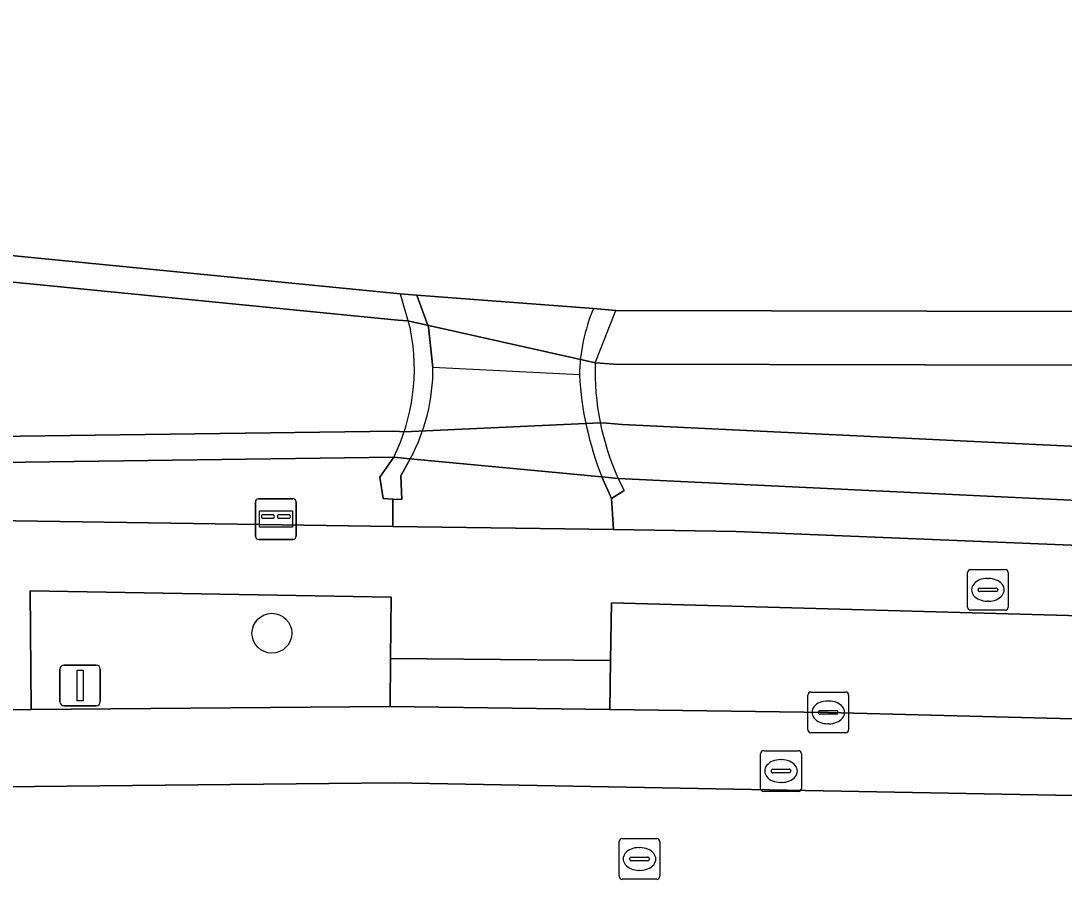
# Model space of a CAD drawing. Extents: x 161772 to 163126, y 383092 to 383917.
# Drawn here: x 162088.97 to 162114.6, y 383621.73 to 383643.14 of the extents above; entities that cross this region are included whole.
import ezdxf

# ---------------------------------------------------------------- set-up
doc = ezdxf.new("R2010")
doc.units = 0
for name, color, linetype in [('IMGEO_Boom', 7, 'Continuous'), ('IMGEO_Brandkraan', 7, 'Continuous'), ('IMGEO_Brievenbus', 7, 'Continuous'), ('IMGEO_Dek', 7, 'Continuous'), ('IMGEO_Erf', 7, 'Continuous'), ('IMGEO_Groenvoorziening', 7, 'Continuous'), ('IMGEO_Hek', 7, 'Continuous'), ('IMGEO_Kolk', 7, 'Continuous'), ('IMGEO_Lichtmast', 7, 'Continuous'), ('IMGEO_Muur', 7, 'Continuous'), ('IMGEO_Oever', 7, 'Continuous'), ('IMGEO_Rijbaan_lokaal_gesloten', 7, 'Continuous'), ('IMGEO_Rioolput', 7, 'Continuous'), ('IMGEO_Voetpad_open', 7, 'Continuous'), ('IMGEO_Waterloop', 7, 'Continuous')]:
    doc.layers.add(name, color=color, linetype=linetype)

msp = doc.modelspace()

# ---------------------------------------------------------------- linework, layer by layer
at = {"layer": 'IMGEO_Boom'}
msp.add_circle((162095.134, 383628.09), 0.489, dxfattribs=at)
at = {"layer": 'IMGEO_Brandkraan'}
for p, q in [((162112.224, 383628.73), (162112.224, 383629.582)), ((162112.299, 383629.656), (162113.151, 383629.656)), ((162113.225, 383629.582), (162113.225, 383628.73)), ((162112.526, 383629.199), (162112.924, 383629.199)), ((162112.712, 383629.436), (162112.737, 383629.436)), ((162112.483, 383629.15), (162112.483, 383629.162)), ((162112.921, 383629.113), (162112.523, 383629.113)), ((162112.967, 383629.162), (162112.967, 383629.15)), ((162112.735, 383628.876), (162112.71, 383628.876)), ((162113.151, 383628.656), (162112.299, 383628.656))]:
    msp.add_line(p, q, dxfattribs=at)
for points in [[(162112.224, 383628.73), (162112.224, 383629.582)], [(162112.299, 383629.656), (162113.151, 383629.656)], [(162113.225, 383629.582), (162113.225, 383628.73)], [(162113.151, 383628.656), (162112.299, 383628.656)]]:
    msp.add_lwpolyline(points, dxfattribs=at)
for centre, radius, start, end in [((162112.301, 383629.58), 0.0765, 91.552, 178.448), ((162112.301, 383629.58), 0.0765, 91.552, 178.448), ((162113.149, 383629.58), 0.0765, 1.552, 88.448), ((162113.149, 383629.58), 0.0765, 1.552, 88.448), ((162112.523, 383629.159), 0.0403, 85.8775, 175.7526), ((162112.928, 383629.161), 0.0386, 1.7309, 96.639), ((162112.52, 383629.149), 0.0366, 178.938, 274.7102), ((162112.924, 383629.156), 0.043, 264.8664, 352.4533), ((162112.301, 383628.732), 0.0765, 181.552, 268.448), ((162112.301, 383628.732), 0.0765, 181.552, 268.448), ((162113.149, 383628.732), 0.0765, 271.552, 358.448), ((162113.149, 383628.732), 0.0765, 271.552, 358.448)]:
    msp.add_arc(centre, radius, start, end, dxfattribs=at)
for centre, major_axis, ratio, start_param, end_param in [((162112.711, 383629.156), (-0.387, 0.002), 0.722429, 4.712389, 7.853982), ((162112.736, 383629.156), (-0.39, 0.002), 0.717154, 1.570796, 4.712389)]:
    msp.add_ellipse(centre, major_axis=major_axis, ratio=ratio, start_param=start_param, end_param=end_param, dxfattribs=at)
at = {"layer": 'IMGEO_Brievenbus'}
for p, q in [((162094.73, 383630.469), (162094.73, 383631.31)), ((162094.73, 383631.31), (162094.73, 383630.469)), ((162094.805, 383631.394), (162095.646, 383631.394)), ((162095.646, 383631.394), (162094.805, 383631.394)), ((162095.73, 383631.319), (162095.73, 383630.478)), ((162095.73, 383630.478), (162095.73, 383631.319)), ((162095.174, 383631.001), (162094.897, 383631.001)), ((162095.566, 383631.001), (162095.289, 383631.001)), ((162094.897, 383630.917), (162095.174, 383630.917)), ((162095.289, 383630.917), (162095.566, 383630.917)), ((162095.655, 383630.394), (162094.814, 383630.394)), ((162094.814, 383630.394), (162095.655, 383630.394))]:
    msp.add_line(p, q, dxfattribs=at)
msp.add_lwpolyline([(162094.831, 383631.101), (162095.638, 383631.101), (162095.638, 383630.696), (162094.831, 383630.696), (162094.831, 383631.101)], dxfattribs=at)
for centre, radius, start, end in [((162094.808, 383631.316), 0.0779, 92.4484, 184.2845), ((162094.808, 383631.316), 0.0779, 92.4484, 184.2845), ((162095.652, 383631.316), 0.0779, 2.4484, 94.2845), ((162095.652, 383631.316), 0.0779, 2.4484, 94.2845), ((162094.927, 383630.959), 0.0519, 125.8089, 234.1911), ((162095.143, 383630.959), 0.0519, 305.8089, 54.1911), ((162095.32, 383630.959), 0.0519, 125.8089, 234.1911), ((162095.536, 383630.959), 0.0519, 305.8089, 54.1911), ((162094.808, 383630.472), 0.0779, 182.4484, 274.2845), ((162094.808, 383630.472), 0.0779, 182.4484, 274.2845), ((162095.652, 383630.472), 0.0779, 272.4484, 4.2845), ((162095.652, 383630.472), 0.0779, 272.4484, 4.2845)]:
    msp.add_arc(centre, radius, start, end, dxfattribs=at)
at = {"layer": 'IMGEO_Dek'}
for points in [[(162103.584, 383636.026), (162103.033, 383636.068), (162098.697, 383636.397), (162098.282, 383636.429), (162098.54, 383635.548)], [(162103.08, 383634.733), (162103.584, 383636.026)], [(162098.127, 383632.415), (162098.535, 383632.377), (162103.242, 383631.932), (162103.644, 383631.895)]]:
    msp.add_lwpolyline(points, dxfattribs=at)
for centre, radius, start, end in [((162093.717, 383634.59), 4.917, 333.7458, 11.2351), ((162109.38, 383634.51), 6.304, 177.9718, 204.5082)]:
    msp.add_arc(centre, radius, start, end, dxfattribs=at)
at = {"layer": 'IMGEO_Erf'}
msp.add_lwpolyline([(162080.448, 383713.029), (162085.976, 383637.643), (162098.282, 383636.429), (162098.697, 383636.397), (162103.033, 383636.068), (162103.584, 383636.026), (162130.34, 383635.966), (162184.511, 383631.429), (162184.936, 383665.798)], dxfattribs=at)
at = {"layer": 'IMGEO_Groenvoorziening'}
for points in [[(162097.864, 383631.399), (162097.784, 383631.929), (162098.127, 383632.415), (162056.449, 383631.854), (162038.903, 383631.269), (162038.923, 383630.78), (162038.713, 383630.771), (162038.758, 383629.743), (162051.074, 383630.279), (162066.427, 383630.832), (162080.095, 383630.985), (162098.102, 383630.717), (162098.102, 383631.387)], [(162125.881, 383630.826), (162103.644, 383631.895), (162103.788, 383631.598), (162103.476, 383631.401), (162103.526, 383630.636), (162106.542, 383630.591), (162145.302, 383629.008), (162188.464, 383625.825), (162188.5, 383626.178), (162188.45, 383626.533), (162162.792, 383628.612)], [(162089.22, 383626.212), (162098.038, 383626.291), (162098.049, 383627.471), (162098.064, 383628.973), (162089.192, 383629.134)]]:
    msp.add_lwpolyline(points, close=True, dxfattribs=at)
msp.add_lwpolyline([(162121.658, 383628.484), (162120.908, 383628.353), (162103.479, 383628.84), (162103.454, 383627.42), (162103.433, 383626.217), (162108.804, 383626.144), (162130.951, 383625.565), (162150.936, 383624.516), (162155.538, 383624.799), (162160.706, 383624.621)], dxfattribs=at)
at = {"layer": 'IMGEO_Hek'}
msp.add_lwpolyline([(162102.688, 383634.438), (162099.092, 383634.623)], dxfattribs=at)
at = {"layer": 'IMGEO_Kolk'}
for p, q in [((162108.378, 383626.644), (162109.23, 383626.644)), ((162108.303, 383625.718), (162108.303, 383626.57)), ((162108.791, 383626.424), (162108.816, 383626.424)), ((162109.304, 383626.57), (162109.304, 383625.718)), ((162108.562, 383626.138), (162108.562, 383626.15)), ((162108.605, 383626.187), (162109.003, 383626.187)), ((162109.046, 383626.15), (162109.046, 383626.138)), ((162109, 383626.101), (162108.602, 383626.101)), ((162108.814, 383625.864), (162108.789, 383625.864)), ((162109.23, 383625.644), (162108.378, 383625.644))]:
    msp.add_line(p, q, dxfattribs=at)
for points in [[(162108.378, 383626.644), (162109.23, 383626.644)], [(162108.303, 383625.718), (162108.303, 383626.57)], [(162109.304, 383626.57), (162109.304, 383625.718)], [(162109.23, 383625.644), (162108.378, 383625.644)]]:
    msp.add_lwpolyline(points, dxfattribs=at)
for centre, radius, start, end in [((162108.38, 383626.568), 0.0765, 91.552, 178.448), ((162108.38, 383626.568), 0.0765, 91.552, 178.448), ((162109.228, 383626.568), 0.0765, 1.552, 88.448), ((162109.228, 383626.568), 0.0765, 1.552, 88.448), ((162108.602, 383626.147), 0.0403, 85.8775, 175.7526), ((162108.599, 383626.137), 0.0366, 178.938, 274.7102), ((162109.003, 383626.144), 0.043, 264.8664, 352.4533), ((162109.007, 383626.149), 0.0386, 1.7309, 96.639), ((162108.38, 383625.72), 0.0765, 181.552, 268.448), ((162108.38, 383625.72), 0.0765, 181.552, 268.448), ((162109.228, 383625.72), 0.0765, 271.552, 358.448), ((162109.228, 383625.72), 0.0765, 271.552, 358.448)]:
    msp.add_arc(centre, radius, start, end, dxfattribs=at)
for centre, major_axis, ratio, start_param, end_param in [((162108.79, 383626.144), (-0.387, 0.002), 0.722429, 4.712389, 7.853982), ((162108.815, 383626.144), (-0.39, 0.002), 0.717154, 1.570796, 4.712389)]:
    msp.add_ellipse(centre, major_axis=major_axis, ratio=ratio, start_param=start_param, end_param=end_param, dxfattribs=at)
at = {"layer": 'IMGEO_Lichtmast'}
for p, q in [((162089.926, 383626.407), (162089.926, 383627.207)), ((162089.926, 383627.207), (162089.926, 383626.407)), ((162090.026, 383627.307), (162090.816, 383627.307)), ((162090.816, 383627.307), (162090.026, 383627.307)), ((162090.916, 383627.207), (162090.916, 383626.407)), ((162090.916, 383626.407), (162090.916, 383627.207)), ((162090.816, 383626.307), (162090.026, 383626.307)), ((162090.026, 383626.307), (162090.816, 383626.307))]:
    msp.add_line(p, q, dxfattribs=at)
msp.add_lwpolyline([(162090.346, 383627.182), (162090.496, 383627.182), (162090.496, 383626.432), (162090.346, 383626.432), (162090.346, 383627.182)], dxfattribs=at)
for centre, start, end in [((162090.026, 383627.207), 90, 180), ((162090.026, 383627.207), 90, 180), ((162090.816, 383627.207), 0, 90), ((162090.816, 383627.207), 360, 90), ((162090.026, 383626.407), 180, 270), ((162090.026, 383626.407), 180, 270), ((162090.816, 383626.407), 270, 0), ((162090.816, 383626.407), 270, 0)]:
    msp.add_arc(centre, 0.1, start, end, dxfattribs=at)
at = {"layer": 'IMGEO_Muur'}
for points in [[(162099.092, 383634.623), (162098.98, 383635.614), (162098.697, 383636.397), (162098.282, 383636.429), (162098.54, 383635.548)], [(162103.08, 383634.733), (162103.584, 383636.026), (162103.033, 383636.068)], [(162098.127, 383632.415), (162098.535, 383632.377)], [(162103.242, 383631.932), (162103.644, 383631.895)]]:
    msp.add_lwpolyline(points, dxfattribs=at)
for points in [[(162098.535, 383632.377), (162098.127, 383632.415), (162097.784, 383631.929), (162097.864, 383631.399), (162098.102, 383631.387), (162098.328, 383631.376), (162098.301, 383631.957)], [(162103.644, 383631.895), (162103.242, 383631.932), (162103.476, 383631.401), (162103.788, 383631.598)]]:
    msp.add_lwpolyline(points, close=True, dxfattribs=at)
for centre, radius, start, end in [((162107.169, 383634.341), 4.482, 157.3381, 178.7606), ((162093.717, 383634.59), 4.917, 333.7458, 11.2351), ((162094.384, 383634.599), 4.708, 331.8468, 0.2969), ((162109.38, 383634.51), 6.304, 177.9718, 204.5082), ((162110.701, 383634.895), 8.026, 183.2652, 201.6665)]:
    msp.add_arc(centre, radius, start, end, dxfattribs=at)
at = {"layer": 'IMGEO_Oever'}
for points in [[(162061.682, 383732.228), (162061.774, 383732.129), (162061.889, 383731.995), (162062.028, 383731.825), (162064.185, 383722.222), (162078.392, 383723.387), (162079.807, 383712.962), (162085.373, 383637.055), (162098.226, 383635.787), (162098.476, 383635.768), (162103.081, 383634.736), (162103.532, 383634.702), (162130.283, 383634.642), (162185.818, 383629.99), (162186.264, 383666.029)], [(162184.936, 383665.798), (162184.511, 383631.429), (162130.34, 383635.966), (162103.584, 383636.026), (162103.033, 383636.068), (162098.697, 383636.397), (162098.282, 383636.429), (162085.976, 383637.643), (162080.448, 383713.029)], [(161995.228, 383628.585), (161995.231, 383628.491), (161995.518, 383628.503), (161995.846, 383628.516), (161995.829, 383628.935), (161995.986, 383628.94), (162000, 383629.155), (162032.614, 383630.906), (162032.629, 383630.526), (162033.244, 383630.551), (162038.308, 383630.755), (162038.713, 383630.771), (162038.923, 383630.78), (162038.903, 383631.269), (162056.449, 383631.854), (162098.127, 383632.415), (162098.535, 383632.377), (162103.242, 383631.932), (162103.644, 383631.895), (162125.881, 383630.826), (162162.792, 383628.612), (162188.45, 383626.533), (162188.646, 383671.026), (162200.049, 383704.489)], [(162187.322, 383671.248), (162187.132, 383627.969), (162162.885, 383629.933), (162125.952, 383632.149), (162103.737, 383633.217), (162103.365, 383633.251), (162103.201, 383633.261), (162098.382, 383633.037), (162098.153, 383633.06), (162056.434, 383632.498)]]:
    msp.add_lwpolyline(points, dxfattribs=at)
at = {"layer": 'IMGEO_Rijbaan_lokaal_gesloten'}
for points in [[(162160.706, 383624.621), (162155.538, 383624.799), (162150.936, 383624.516), (162130.951, 383625.565), (162108.804, 383626.144), (162103.433, 383626.217), (162098.038, 383626.291), (162089.22, 383626.212), (162087.73, 383626.197), (162083.909, 383626.132), (162079.186, 383626.053), (162064.231, 383625.802), (162056.114, 383625.37)], [(162172.612, 383621.263), (162161.863, 383622.107), (162157.781, 383622.355), (162128.436, 383623.844), (162098.139, 383624.416), (162068.4, 383624.107), (162053.878, 383623.543), (161998.287, 383620.924), (161992.22, 383620.699), (161986.306, 383620.651), (161978.247, 383620.812), (161980.603, 383616.653), (161983.748, 383617.015), (161992.356, 383617.668), (161998.443, 383617.898), (162047.418, 383620.219)], [(162053.878, 383623.543), (162068.4, 383624.107), (162098.139, 383624.416), (162128.436, 383623.844), (162157.781, 383622.355)]]:
    msp.add_lwpolyline(points, dxfattribs=at)
at = {"layer": 'IMGEO_Rioolput'}
for p, q in [((162107.142, 383624.277), (162107.142, 383625.129)), ((162107.217, 383625.203), (162108.069, 383625.203)), ((162108.143, 383625.129), (162108.143, 383624.277)), ((162107.63, 383624.983), (162107.655, 383624.983)), ((162107.401, 383624.697), (162107.401, 383624.709)), ((162107.839, 383624.66), (162107.441, 383624.66)), ((162107.444, 383624.746), (162107.842, 383624.746)), ((162107.885, 383624.709), (162107.885, 383624.697)), ((162107.653, 383624.423), (162107.628, 383624.423)), ((162108.069, 383624.203), (162107.217, 383624.203)), ((162103.74, 383623.041), (162104.592, 383623.041)), ((162103.665, 383622.115), (162103.665, 383622.967)), ((162104.153, 383622.821), (162104.178, 383622.821)), ((162104.666, 383622.967), (162104.666, 383622.115)), ((162103.924, 383622.535), (162103.924, 383622.547)), ((162103.967, 383622.584), (162104.365, 383622.584)), ((162104.408, 383622.547), (162104.408, 383622.535)), ((162104.362, 383622.498), (162103.964, 383622.498)), ((162104.176, 383622.261), (162104.151, 383622.261)), ((162104.592, 383622.041), (162103.74, 383622.041))]:
    msp.add_line(p, q, dxfattribs=at)
for points in [[(162107.142, 383624.277), (162107.142, 383625.129)], [(162107.217, 383625.203), (162108.069, 383625.203)], [(162108.143, 383625.129), (162108.143, 383624.277)], [(162108.069, 383624.203), (162107.217, 383624.203)], [(162103.74, 383623.041), (162104.592, 383623.041)], [(162103.665, 383622.115), (162103.665, 383622.967)], [(162104.666, 383622.967), (162104.666, 383622.115)], [(162104.592, 383622.041), (162103.74, 383622.041)]]:
    msp.add_lwpolyline(points, dxfattribs=at)
for centre, radius, start, end in [((162107.219, 383625.127), 0.0765, 91.552, 178.448), ((162107.219, 383625.127), 0.0765, 91.552, 178.448), ((162108.067, 383625.127), 0.0765, 1.552, 88.448), ((162108.067, 383625.127), 0.0765, 1.552, 88.448), ((162107.441, 383624.706), 0.0403, 85.8775, 175.7526), ((162107.438, 383624.696), 0.0366, 178.938, 274.7102), ((162107.842, 383624.703), 0.043, 264.8664, 352.4533), ((162107.846, 383624.708), 0.0386, 1.7309, 96.639), ((162107.219, 383624.279), 0.0765, 181.552, 268.448), ((162107.219, 383624.279), 0.0765, 181.552, 268.448), ((162108.067, 383624.279), 0.0765, 271.552, 358.448), ((162108.067, 383624.279), 0.0765, 271.552, 358.448), ((162103.742, 383622.965), 0.0765, 91.552, 178.448), ((162103.742, 383622.965), 0.0765, 91.552, 178.448), ((162104.59, 383622.965), 0.0765, 1.552, 88.448), ((162104.59, 383622.965), 0.0765, 1.552, 88.448), ((162103.964, 383622.544), 0.0403, 85.8775, 175.7526), ((162103.961, 383622.534), 0.0366, 178.938, 274.7102), ((162104.365, 383622.541), 0.043, 264.8664, 352.4533), ((162104.369, 383622.546), 0.0386, 1.7309, 96.639), ((162103.742, 383622.117), 0.0765, 181.552, 268.448), ((162103.742, 383622.117), 0.0765, 181.552, 268.448), ((162104.59, 383622.117), 0.0765, 271.552, 358.448), ((162104.59, 383622.117), 0.0765, 271.552, 358.448)]:
    msp.add_arc(centre, radius, start, end, dxfattribs=at)
for centre, major_axis, ratio, start_param, end_param in [((162107.629, 383624.703), (-0.387, 0.002), 0.722429, 4.712389, 7.853982), ((162107.654, 383624.703), (-0.39, 0.002), 0.717154, 1.570796, 4.712389), ((162104.152, 383622.541), (-0.387, 0.002), 0.722429, 4.712389, 7.853982), ((162104.177, 383622.541), (-0.39, 0.002), 0.717154, 1.570796, 4.712389)]:
    msp.add_ellipse(centre, major_axis=major_axis, ratio=ratio, start_param=start_param, end_param=end_param, dxfattribs=at)
at = {"layer": 'IMGEO_Voetpad_open'}
for points in [[(162103.033, 383636.068), (162098.697, 383636.397), (162098.98, 383635.614), (162099.092, 383634.623)], [(162098.535, 383632.377), (162103.242, 383631.932)], [(162198.383, 383626.312), (162194.823, 383626.159), (162194.801, 383625.929), (162192.525, 383626.242), (162189.607, 383626.341), (162189.516, 383626.162), (162188.5, 383626.178), (162188.464, 383625.825), (162145.302, 383629.008), (162106.542, 383630.591), (162103.526, 383630.636), (162098.102, 383630.717), (162080.095, 383630.985), (162066.427, 383630.832), (162051.074, 383630.279)], [(162087.667, 383627.655), (162087.73, 383626.197), (162089.22, 383626.212), (162089.192, 383629.134), (162098.064, 383628.973), (162098.049, 383627.471), (162103.454, 383627.42), (162103.479, 383628.84), (162120.908, 383628.353), (162121.658, 383628.484)]]:
    msp.add_lwpolyline(points, dxfattribs=at)
for points in [[(162103.242, 383631.932), (162098.535, 383632.377), (162098.301, 383631.957), (162098.328, 383631.376), (162098.102, 383631.387), (162098.102, 383630.717), (162103.526, 383630.636), (162103.476, 383631.401)], [(162103.454, 383627.42), (162098.049, 383627.471), (162098.038, 383626.291), (162103.433, 383626.217)]]:
    msp.add_lwpolyline(points, close=True, dxfattribs=at)
for centre, radius, start, end in [((162107.169, 383634.341), 4.482, 157.3381, 178.7606), ((162094.384, 383634.599), 4.708, 331.8468, 0.2969), ((162110.701, 383634.895), 8.026, 183.2652, 201.6665)]:
    msp.add_arc(centre, radius, start, end, dxfattribs=at)
at = {"layer": 'IMGEO_Waterloop'}
for points in [[(162186.264, 383666.029), (162185.818, 383629.99), (162130.283, 383634.642), (162103.532, 383634.702), (162103.081, 383634.736), (162098.476, 383635.768), (162098.226, 383635.787), (162085.373, 383637.055), (162079.807, 383712.962), (162078.392, 383723.387), (162064.185, 383722.222), (162062.028, 383731.825), (162061.889, 383731.995), (162061.774, 383732.129), (162061.682, 383732.228)], [(162056.434, 383632.498), (162098.153, 383633.06), (162098.382, 383633.037), (162103.201, 383633.261), (162103.365, 383633.251), (162103.737, 383633.217), (162125.952, 383632.149), (162162.885, 383629.933), (162187.132, 383627.969), (162187.322, 383671.248)]]:
    msp.add_lwpolyline(points, dxfattribs=at)

doc.saveas('drawing.dxf')
